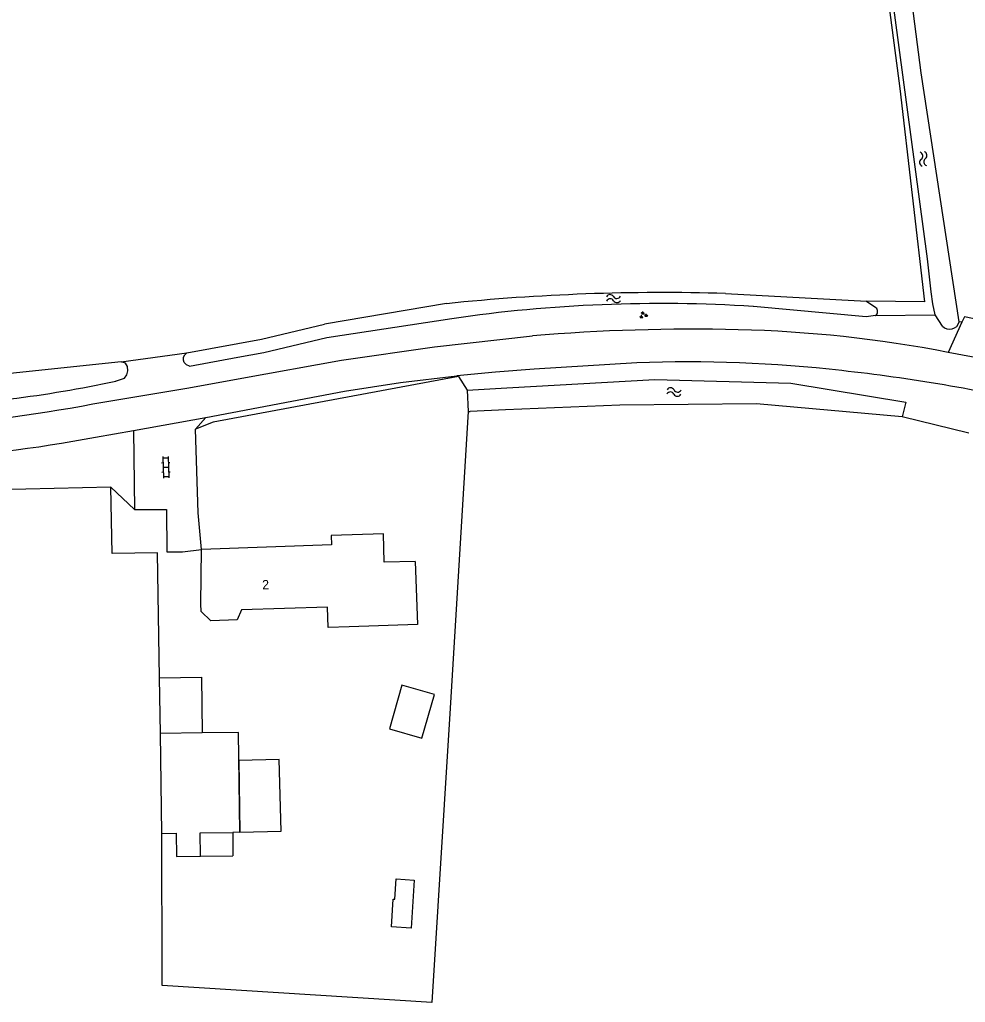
# Model space of a CAD drawing. Extents: x 132994 to 136000, y 393499 to 395512.
# Drawn here: x 133740.2 to 133841.6, y 393831.8 to 393937.2 of the extents above; entities that cross this region are included whole.
import ezdxf

# ---------------------------------------------------------------- set-up
doc = ezdxf.new("R2010")
doc.units = 0
for name, color, linetype in [('gg-afsc-draadraster', 7, 'Continuous'), ('gg-afsc-erfafscheiding', 7, 'Continuous'), ('gg-afsc-lijn draadraster', 7, 'Continuous'), ('gg-anno-huisnummerreeks BGT', 7, 'Continuous'), ('gg-bbg-bijgebouw', 7, 'Continuous'), ('gg-bbg-gedigitaliseerde bebouwing', 7, 'Continuous'), ('gg-bbg-gedigitaliseerde bijgebouw', 7, 'Continuous'), ('gg-bbg-hoofdgebouw', 7, 'Continuous'), ('gg-bbg-luifel en loopbrug', 7, 'Continuous'), ('gg-knt-bronhoudergrens', 7, 'Continuous'), ('gg-knt-verharding', 7, 'Continuous'), ('gg-kntw-bovenkant insteek waterloop', 7, 'Continuous'), ('gt-grn-groengrens', 7, 'Continuous'), ('gt-grn-vlakafsluiter', 7, 'Continuous'), ('gt-symb-groenvak', 7, 'Continuous'), ('gt-symb-klinker verharding', 7, 'Continuous'), ('gt-symb-watersymbool', 7, 'Continuous'), ('gx-grn-IMGEO niveau 01', 7, 'Continuous'), ('gx-grn-maaiveld', 7, 'Continuous')]:
    doc.layers.add(name, color=color, linetype=linetype)

# ---------------------------------------------------------------- blocks, each defined once
blk = doc.blocks.new('gt0-GRVAK')
at = {"layer": 'gt-symb-groenvak'}
for p, q in [((-0.11, 0.19), (-0.23, 0.24)), ((-0.18, 0.15), (0.09, 0.15)), ((-0.09, 0.21), (-0.16, 0.32)), ((-0.05, 0.21), (-0.05, 0.39)), ((0, 0.21), (0.06, 0.32)), ((0.01, 0.19), (0.13, 0.24)), ((0.26, -0.05), (0.2, 0.06)), ((0.3, -0.05), (0.3, 0.13)), ((0.35, -0.05), (0.41, 0.06)), ((-0.25, -0.23), (-0.36, -0.18)), ((-0.32, -0.26), (-0.05, -0.26)), ((-0.23, -0.21), (-0.29, -0.1)), ((-0.18, -0.2), (-0.18, -0.02)), ((-0.14, -0.21), (-0.07, -0.1)), ((-0.12, -0.23), (0, -0.18)), ((0.24, -0.07), (0.12, -0.02)), ((0.17, -0.11), (0.44, -0.11)), ((0.37, -0.07), (0.49, -0.02))]:
    blk.add_line(p, q, dxfattribs=at)
blk = doc.blocks.new('gt0-WA')
at = {"layer": 'gt-symb-watersymbool'}
for centre, start, end in [((-0.32, 0.02), 28.0725, 151.9275), ((0.43, 0.42), 208.0725, 331.9275), ((-0.32, -0.43), 28.0725, 151.9275), ((0.43, -0.03), 208.0725, 331.9275)]:
    blk.add_arc(centre, 0.425, start, end, dxfattribs=at)
blk = doc.blocks.new('gt0-KL1')
at = {"layer": 'gt-symb-klinker verharding'}
for p, q in [((-1.15, 0.3), (1.15, 0.3)), ((-1, -0.3), (-1, 0.3)), ((-0.5, 0.3), (-0.5, 0.45)), ((0, -0.3), (0, 0.3)), ((0.5, 0.3), (0.5, 0.45)), ((1, -0.3), (1, 0.3)), ((-1.15, -0.3), (1.15, -0.3)), ((-0.5, -0.45), (-0.5, -0.3)), ((0.5, -0.45), (0.5, -0.3))]:
    blk.add_line(p, q, dxfattribs=at)

msp = doc.modelspace()

# ---------------------------------------------------------------- linework, layer by layer
at = {"layer": 'gg-afsc-draadraster'}
msp.add_line((133755.46, 393834.49), (133755.43, 393849.93), dxfattribs=at)
msp.add_lwpolyline([(133755.17, 393866.62), (133754.96, 393880.05), (133750.1, 393879.98), (133749.95, 393887.07)], dxfattribs=at)
at = {"layer": 'gg-afsc-erfafscheiding'}
for p, q in [((133787.25, 393898.95), (133760.95, 393894.06)), ((133749.95, 393887.07), (133736.65, 393886.76))]:
    msp.add_line(p, q, dxfattribs=at)
at = {"layer": 'gg-afsc-lijn draadraster'}
for p, q in [((133755.27, 393860.64), (133755.17, 393866.62)), ((133755.46, 393834.49), (133755.43, 393849.93))]:
    msp.add_line(p, q, dxfattribs=at)
msp.add_lwpolyline([(133755.17, 393866.62), (133754.96, 393880.05), (133750.1, 393879.98), (133749.95, 393887.07)], dxfattribs=at)
at = {"layer": 'gg-bbg-bijgebouw'}
for p in [(133759.77, 393860.72), (133755.43, 393849.93)]:
    msp.add_line(p, (133755.27, 393860.64), dxfattribs=at)
for points in [[(133755.43, 393849.93), (133756.97, 393849.95), (133757.01, 393847.47), (133759.57, 393847.51)], [(133759.57, 393847.51), (133759.55, 393849.99), (133763.03, 393850.05)]]:
    msp.add_lwpolyline(points, dxfattribs=at)
at = {"layer": 'gg-bbg-gedigitaliseerde bebouwing'}
msp.add_lwpolyline([(133782.63, 393879.12), (133782.86, 393872.35), (133775.52, 393872.1), (133773.27, 393872.02), (133773.19, 393874.22), (133763.99, 393873.91), (133763.52, 393872.84), (133760.68, 393872.74), (133759.65, 393873.76), (133759.62, 393874.58), (133759.7, 393880.39)], dxfattribs=at)
at = {"layer": 'gg-bbg-gedigitaliseerde bijgebouw'}
msp.add_lwpolyline([(133783.34, 393860.17), (133784.67, 393864.84), (133781.18, 393865.84), (133779.85, 393861.16), (133783.34, 393860.17)], dxfattribs=at)
at = {"layer": 'gg-bbg-hoofdgebouw'}
msp.add_lwpolyline([(133782.63, 393879.12), (133779.29, 393879.03), (133779.21, 393882.08), (133773.61, 393881.9), (133773.64, 393880.88), (133759.7, 393880.39)], dxfattribs=at)
at = {"layer": 'gg-bbg-luifel en loopbrug'}
for p, q in [((133755.27, 393860.64), (133755.17, 393866.62)), ((133763.03, 393850.05), (133763.05, 393847.53)), ((133759.57, 393847.51), (133763.05, 393847.53))]:
    msp.add_line(p, q, dxfattribs=at)
for points in [[(133755.17, 393866.62), (133759.68, 393866.7), (133759.77, 393860.72)], [(133763.81, 393850.06), (133768.22, 393850.18), (133768.02, 393857.88), (133763.69, 393857.77), (133763.81, 393850.06)]]:
    msp.add_lwpolyline(points, dxfattribs=at)
at = {"layer": 'gg-knt-bronhoudergrens'}
for p, q in [((133788.31, 393895.2), (133786.38, 393863.37)), ((133842.02, 393892.89), (133834.88, 393894.61)), ((133786.38, 393863.37), (133784.4, 393831.81))]:
    msp.add_line(p, q, dxfattribs=at)
msp.add_lwpolyline([(133784.4, 393831.81), (133755.46, 393833.63), (133755.46, 393834.49)], dxfattribs=at)
at = {"layer": 'gg-knt-verharding'}
for p, q in [((133759.03, 393893.32), (133760.15, 393894.55)), ((133748.3, 393892.44), (133752.39, 393893.17)), ((133752.39, 393893.17), (133752.5, 393884.7))]:
    msp.add_line(p, q, dxfattribs=at)
for points in [[(133806.39, 393900.43), (133795.38, 393899.73), (133791.23, 393899.43), (133787.09, 393899.03)], [(133760.15, 393894.55), (133775.04, 393897.39), (133781.05, 393898.3), (133787.09, 393899.03)], [(133759.7, 393880.39), (133759.31, 393884.32), (133759.03, 393893.32)], [(133752.5, 393884.7), (133755.92, 393884.69), (133755.98, 393880.13), (133757.65, 393880.15), (133759.7, 393880.39)]]:
    msp.add_lwpolyline(points, dxfattribs=at)
for centre, radius, start, end in [((133812.4, 393699.97), 204.06, 88.6301, 94.8356), ((133811.62, 393749.03), 151.49, 83.643, 91.9804), ((133808.75, 393719.35), 181.3, 76.7782, 83.7808), ((133717.32, 394059.93), 166.77, 273.8132, 280.6045), ((133719.45, 394045.02), 155.28, 273.4593, 280.706)]:
    msp.add_arc(centre, radius, start, end, dxfattribs=at)
at = {"layer": 'gg-kntw-bovenkant insteek waterloop'}
for p, q in [((133815.93, 393907.87), (133831.04, 393907.05)), ((133831.04, 393907.05), (133832.05, 393906.34)), ((133839.19, 393904.35), (133838.42, 393905.56)), ((133788.18, 393897.49), (133788.31, 393895.2)), ((133788.31, 393895.2), (133788.53, 393895.21))]:
    msp.add_line(p, q, dxfattribs=at)
for points in [[(133838.42, 393905.56), (133838.15, 393906.74), (133837.99, 393908.02), (133837.59, 393911.56), (133833.24, 393944.15), (133827.52, 393989.68)], [(133841, 393904.82), (133836.89, 393931.53), (133834.06, 393953.7), (133831.02, 393976), (133829.31, 393989.9)], [(133832.01, 393905.48), (133831.02, 393905.37), (133818.9, 393906.46)], [(133788.18, 393897.49), (133792.45, 393897.74), (133808.32, 393898.64), (133822.93, 393898.25), (133835.26, 393896.2), (133834.88, 393894.61)], [(133834.88, 393894.61), (133819.24, 393896.03), (133804.58, 393895.86), (133792.31, 393895.36), (133788.53, 393895.21)]]:
    msp.add_lwpolyline(points, dxfattribs=at)
for centre, radius, start, end in [((133809.25, 393680.86), 227.1, 88.3151, 95.8808), ((133808.92, 393751.92), 154.86, 86.3063, 98.3119), ((133831.67, 393905.92), 0.564, 307.765, 47.0359), ((133839.97, 393905.08), 1.06, 223.1358, 345.6224), ((133722.77, 394028.52), 132.99, 272.1408, 282.0243)]:
    msp.add_arc(centre, radius, start, end, dxfattribs=at)
at = {"layer": 'gt-grn-groengrens'}
msp.add_line((133832.01, 393905.48), (133838.42, 393905.56), dxfattribs=at)
at = {"layer": 'gt-grn-vlakafsluiter'}
for p, q in [((133787.25, 393898.95), (133788.18, 393897.49)), ((133752.39, 393893.17), (133760.15, 393894.55)), ((133760.95, 393894.06), (133759.03, 393893.32)), ((133749.95, 393887.07), (133752.5, 393884.7))]:
    msp.add_line(p, q, dxfattribs=at)
at = {"layer": 'gx-grn-IMGEO niveau 01'}
msp.add_lwpolyline([(133780.07, 393839.91), (133780.25, 393842.88), (133780.43, 393842.87), (133780.57, 393845.05), (133782.52, 393844.93), (133782.2, 393839.78), (133780.07, 393839.91)], dxfattribs=at)
at = {"layer": 'gx-grn-maaiveld'}
for p, q in [((133785.98, 393906.77), (133772.88, 393904.57)), ((133841.27, 393904.78), (133839.81, 393901.53)), ((133841.27, 393904.78), (133841, 393904.82)), ((133751.08, 393900.54), (133758.12, 393901.49)), ((133758.38, 393900.07), (133763.6, 393901.03)), ((133751.08, 393900.54), (133723.53, 393897.62)), ((133750.47, 393898.45), (133751.43, 393898.79)), ((133763.81, 393850.06), (133763.03, 393850.05))]:
    msp.add_line(p, q, dxfattribs=at)
for points in [[(133897.83, 393999.71), (133825.74, 393997.33), (133826.67, 393987.94), (133829.58, 393968.23), (133834.61, 393929.86), (133837.25, 393906.98), (133831.04, 393907.05)], [(133763.6, 393901.03), (133766.37, 393901.54), (133773.14, 393903.15), (133786.53, 393905.16)], [(133848.03, 393904.01), (133841.54, 393905.37), (133841.27, 393904.78)], [(133758.12, 393901.49), (133766.11, 393902.96), (133772.88, 393904.57)], [(133764.01, 393898.77), (133774.71, 393900.72), (133784.7, 393902.15), (133795.2, 393903.3)], [(133758.38, 393900.07), (133758.07, 393900.2), (133757.84, 393900.45), (133757.76, 393900.69), (133757.77, 393901.01)], [(133757.77, 393901.01), (133757.9, 393901.29), (133758.12, 393901.49)], [(133849.09, 393899.72), (133845.37, 393900.5), (133839.81, 393901.53)], [(133751.73, 393900.03), (133751.54, 393900.37), (133751.08, 393900.54)], [(133751.43, 393898.79), (133751.68, 393899.13), (133751.79, 393899.56), (133751.73, 393900.03)], [(133748.01, 393896.01), (133758.31, 393897.73), (133764.01, 393898.77)], [(133763.81, 393850.06), (133763.64, 393860.78), (133759.77, 393860.72)]]:
    msp.add_lwpolyline(points, dxfattribs=at)
msp.add_arc((133814.1, 393769.26), 134.75, 79.0029, 88.6507, dxfattribs=at)

# ---------------------------------------------------------------- block references
at = {"layer": 'gt-symb-groenvak'}
msp.add_blockref('gt0-GRVAK', (133807.09, 393905.54), dxfattribs=at)
at = {"layer": 'gt-symb-klinker verharding', "rotation": -88.28164199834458}
msp.add_blockref('gt0-KL1', (133755.86, 393889.22), dxfattribs=at)
at = {"layer": 'gt-symb-watersymbool'}
for p, rotation in [((133837.14, 393922.24), 98.16250946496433), ((133803.84, 393907.31), 2.922472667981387), ((133810.44, 393897.28), 178.51064527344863)]:
    msp.add_blockref('gt0-WA', p, dxfattribs=dict(at, rotation=rotation))

# ---------------------------------------------------------------- texts
at = {"layer": 'gg-anno-huisnummerreeks BGT'}
msp.add_text('2', height=1, rotation=2, dxfattribs=at).set_placement((133766.21, 393876.11))

doc.saveas('drawing.dxf')
